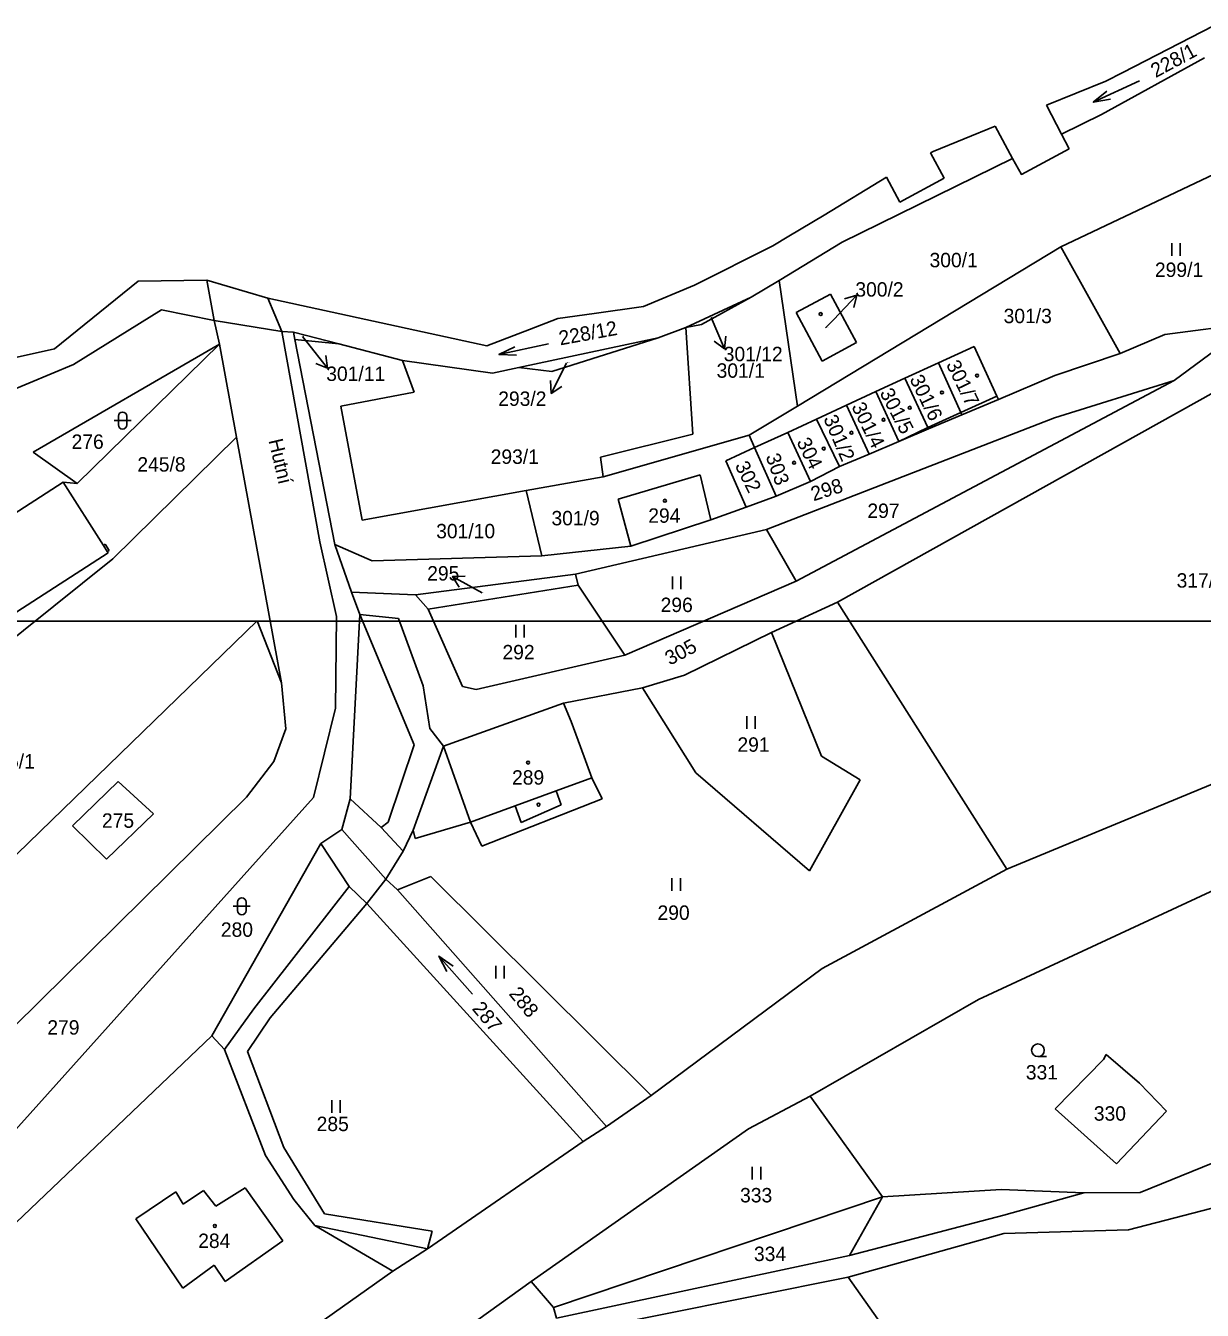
# Model space of a CAD drawing. Extents: x -670359 to -660124, y -978807 to -970072.
# Drawn here: x -669168.2 to -669029.4, y -977081.3 to -976929.7 of the extents above; entities that cross this region are included whole.
import ezdxf

# ---------------------------------------------------------------- set-up
doc = ezdxf.new("R2010")
doc.units = 0
for name, color, linetype in [('Hranice kat_území', 7, 'Continuous'), ('Hranice parcel', 7, 'Continuous'), ('ML1000', 7, 'Continuous'), ('Parcelní čísla', 7, 'Continuous'), ('Pop  PČ popisy', 7, 'Continuous'), ('Vnitřní kresba', 7, 'Continuous'), ('Značky budov', 7, 'Continuous'), ('Značky kultur', 7, 'Continuous')]:
    doc.layers.add(name, color=color, linetype=linetype)

msp = doc.modelspace()

# ---------------------------------------------------------------- linework, layer by layer
at = {"layer": 'Hranice kat_území'}
for p, q in [((-669078.14, -976954.56), (-669073.99, -976952.09)), ((-669080.06, -976955.7), (-669078.14, -976954.56)), ((-669105.41, -976964.3), (-669101.13, -976963.7)), ((-669101.13, -976963.7), (-669095.29, -976962.88)), ((-669108.75, -976965.57), (-669105.41, -976964.3)), ((-669113.78, -976967.49), (-669108.75, -976965.57))]:
    msp.add_line(p, q, dxfattribs=at)
for points in [[(-669038.75, -976935.25), (-669028.05, -976929.74)], [(-669047.75, -976939.13), (-669040.78, -976936.29)], [(-669040.78, -976936.29), (-669038.75, -976935.25)], [(-669045.98, -976942.55), (-669047.75, -976939.13)], [(-669061.14, -976944.57), (-669053.83, -976941.6)], [(-669053.83, -976941.6), (-669051.76, -976945.39)], [(-669045.08, -976944.27), (-669045.98, -976942.55)], [(-669061.46, -976944.75), (-669061.14, -976944.57)], [(-669059.82, -976947.71), (-669061.46, -976944.75)], [(-669051.76, -976945.39), (-669050.73, -976947.28), (-669045.08, -976944.27)], [(-669073.99, -976952.09), (-669066.65, -976947.62)], [(-669066.65, -976947.62), (-669065.07, -976950.57)], [(-669065.07, -976950.57), (-669059.82, -976947.71)], [(-669080.06, -976955.7), (-669089.3, -976960.34)], [(-669164.79, -976967.85), (-669154.91, -976959.88)], [(-669154.91, -976959.88), (-669146.83, -976959.74)], [(-669146.83, -976959.74), (-669139.6, -976961.9)], [(-669095.29, -976962.88), (-669089.3, -976960.34)], [(-669139.6, -976961.9), (-669113.78, -976967.49)], [(-669179.8, -976971.21), (-669164.79, -976967.85)]]:
    msp.add_lwpolyline(points, dxfattribs=at)
at = {"layer": 'Hranice parcel'}
for p, q in [((-669088.47, -976964.97), (-669082.6, -976961.77)), ((-669077.31, -976963.57), (-669073.26, -976961.4)), ((-669073.26, -976961.4), (-669070.17, -976967.12)), ((-669074.22, -976969.3), (-669077.31, -976963.57)), ((-669090.32, -976965.34), (-669088.47, -976964.97)), ((-669136.43, -976966.77), (-669136.6, -976965.89)), ((-669136.6, -976965.89), (-669131.23, -976967.28)), ((-669131.72, -976990.95), (-669136.43, -976966.77)), ((-669136.43, -976966.77), (-669131.23, -976967.28)), ((-669110.02, -976970.08), (-669093.56, -976966.58)), ((-669093.56, -976966.58), (-669106.11, -976970.54)), ((-669131.23, -976967.28), (-669123.73, -976969.22)), ((-669070.17, -976967.12), (-669074.22, -976969.3)), ((-669113.1, -976970.74), (-669110.02, -976970.08)), ((-669106.11, -976970.54), (-669110.02, -976970.08)), ((-669082.82, -976978.06), (-669077.14, -976974.62)), ((-669100.07, -976982.95), (-669082.82, -976978.06)), ((-669082.82, -976978.06), (-669082.2, -976979.48)), ((-669107.3, -976992.29), (-669109.14, -976984.58))]:
    msp.add_line(p, q, dxfattribs=at)
for points in [[(-669041.28, -976940.23), (-669029.12, -976933.54)], [(-669045.98, -976942.55), (-669041.28, -976940.23)], [(-669051.76, -976945.39), (-669071.87, -976955.29)], [(-669046.09, -976955.82), (-669027.97, -976947.26)], [(-669079.31, -976959.81), (-669071.87, -976955.29)], [(-669077.14, -976974.62), (-669046.09, -976955.82)], [(-669046.09, -976955.82), (-669039.09, -976968.4)], [(-669082.6, -976961.77), (-669079.31, -976959.81)], [(-669079.31, -976959.81), (-669077.14, -976974.62)], [(-669090.32, -976965.34), (-669082.6, -976961.77)], [(-669162.56, -976969.69), (-669152.18, -976963.27)], [(-669152.18, -976963.27), (-669145.96, -976964.5)], [(-669072.41, -976997.75), (-669009.84, -976962.88)], [(-669145.96, -976964.5), (-669137.96, -976965.81)], [(-669145.96, -976964.5), (-669145.33, -976967.31)], [(-669093.56, -976966.58), (-669090.32, -976965.34)], [(-669090.32, -976965.34), (-669089.48, -976977.94)], [(-669033.79, -976966.17), (-669023.54, -976964.84)], [(-669023.54, -976964.84), (-669032.72, -976971.59)], [(-669137.96, -976965.81), (-669136.6, -976965.89)], [(-669137.96, -976965.81), (-669133.48, -976990.62)], [(-669039.09, -976968.4), (-669033.79, -976966.17)], [(-669145.33, -976967.31), (-669167.31, -976980.05)], [(-669145.33, -976967.31), (-669162.12, -976983.74)], [(-669145.33, -976967.31), (-669143.32, -976978.29)], [(-669060.51, -976969.52), (-669056.31, -976967.59)], [(-669056.31, -976967.59), (-669053.63, -976973.43)], [(-669046.78, -976971.02), (-669039.09, -976968.4)], [(-669170.44, -976973.02), (-669162.56, -976969.69)], [(-669123.73, -976969.22), (-669113.1, -976970.74)], [(-669122.37, -976972.97), (-669123.73, -976969.22)], [(-669064.46, -976971.31), (-669060.51, -976969.52)], [(-669060.51, -976969.52), (-669057.87, -976975.36)], [(-669067.91, -976972.91), (-669064.46, -976971.31)], [(-669064.46, -976971.31), (-669061.77, -976977.13)], [(-669046.78, -976971.02), (-669053.44, -976973.83)], [(-669131.02, -976974.63), (-669122.37, -976972.97)], [(-669032.72, -976971.59), (-669077.29, -976995.26)], [(-669067.91, -976972.91), (-669071.36, -976974.5)], [(-669067.91, -976972.91), (-669065.19, -976978.79)], [(-669046.8, -976975.98), (-669032.72, -976971.59)], [(-669074.9, -976976.14), (-669071.36, -976974.5)], [(-669071.36, -976974.5), (-669068.69, -976980.27)], [(-669057.73, -976975.65), (-669053.44, -976973.83)], [(-669053.63, -976973.43), (-669053.44, -976973.83)], [(-669128.51, -976988.07), (-669131.02, -976974.63)], [(-669080.79, -976989.17), (-669046.8, -976975.98)], [(-669061.69, -976977.31), (-669057.73, -976975.65)], [(-669057.87, -976975.36), (-669057.73, -976975.65)], [(-669074.9, -976976.14), (-669078.27, -976977.73)], [(-669072.2, -976981.75), (-669074.9, -976976.14)], [(-669065.19, -976978.79), (-669061.69, -976977.31)], [(-669061.77, -976977.13), (-669061.69, -976977.31)], [(-669157.91, -976992.65), (-669143.32, -976978.29)], [(-669138.02, -977007.25), (-669143.32, -976978.29)], [(-669089.48, -976977.94), (-669100.38, -976980.63)], [(-669078.27, -976977.73), (-669082.2, -976979.48)], [(-669078.27, -976977.73), (-669075.6, -976983.5)], [(-669065.19, -976978.79), (-669068.69, -976980.27)], [(-669167.31, -976980.05), (-669162.12, -976983.74)], [(-669082.2, -976979.48), (-669085.57, -976981.07)], [(-669082.2, -976979.48), (-669079.66, -976985.25)], [(-669072.2, -976981.75), (-669068.69, -976980.27)], [(-669100.38, -976980.63), (-669100.07, -976982.95)], [(-669085.57, -976981.07), (-669083.18, -976986.52)], [(-669075.6, -976983.5), (-669072.2, -976981.75)], [(-669163.76, -976983.58), (-669186.19, -976998.05)], [(-669162.12, -976983.74), (-669163.76, -976983.58)], [(-669159.02, -976991.05), (-669163.76, -976983.58)], [(-669109.14, -976984.58), (-669100.07, -976982.95)], [(-669088.62, -976982.74), (-669098.31, -976985.6)], [(-669087.35, -976988.03), (-669088.62, -976982.74)], [(-669079.66, -976985.25), (-669075.6, -976983.5)], [(-669109.14, -976984.58), (-669128.51, -976988.07)], [(-669098.31, -976985.6), (-669096.81, -976991.12)], [(-669087.35, -976988.03), (-669083.18, -976986.52)], [(-669083.18, -976986.52), (-669079.66, -976985.25)], [(-669096.81, -976991.12), (-669087.35, -976988.03)], [(-669103.31, -976994.46), (-669080.79, -976989.17)], [(-669080.79, -976989.17), (-669077.29, -976995.26)], [(-669158.81, -976990.91), (-669159.02, -976991.05)], [(-669158.35, -976991.63), (-669158.81, -976990.91)], [(-669133.48, -976990.62), (-669131.51, -976999.43)], [(-669131.72, -976990.95), (-669127.32, -976992.88)], [(-669131.72, -976990.95), (-669129.74, -976996.55)], [(-669107.3, -976992.29), (-669096.81, -976991.12)], [(-669193.15, -977020.88), (-669157.91, -976992.65)], [(-669190.83, -977012.82), (-669158.45, -976991.93)], [(-669158.56, -976991.77), (-669158.35, -976991.63)], [(-669158.45, -976991.93), (-669158.56, -976991.77)], [(-669127.32, -976992.88), (-669107.3, -976992.29)], [(-669122.21, -976996.89), (-669103.31, -976994.46)], [(-669120.69, -976998.58), (-669102.99, -976995.75)], [(-669103.31, -976994.46), (-669102.99, -976995.75)], [(-669102.99, -976995.75), (-669097.49, -977004)], [(-669077.29, -976995.26), (-669097.49, -977004)], [(-669129.74, -976996.55), (-669128.78, -976999.19)], [(-669122.21, -976996.89), (-669129.74, -976996.55)], [(-669120.69, -976998.58), (-669122.21, -976996.89)], [(-669116.64, -977007.71), (-669120.69, -976998.58)], [(-669080.19, -977001.33), (-669072.41, -976997.75)], [(-669072.41, -976997.75), (-669052.45, -977029.26)], [(-669131.51, -976999.43), (-669131.62, -977010.23)], [(-669128.78, -976999.19), (-669129.9, -977020.95)], [(-669128.78, -976999.19), (-669124.22, -976999.69)], [(-669124.22, -976999.69), (-669121.29, -977007.62)], [(-669090.46, -977006.34), (-669080.19, -977001.33)], [(-669074.31, -977015.91), (-669080.19, -977001.33)], [(-669097.49, -977004), (-669115.04, -977008.03)], [(-669095.42, -977007.85), (-669090.46, -977006.34)], [(-669138.02, -977007.25), (-669137.48, -977012.69)], [(-669121.29, -977007.62), (-669120.5, -977012.66)], [(-669115.04, -977008.03), (-669116.64, -977007.71)], [(-669104.72, -977009.66), (-669095.42, -977007.85)], [(-669095.42, -977007.85), (-669089.13, -977017.87)], [(-669131.62, -977010.23), (-669134.22, -977020.78)], [(-669118.91, -977014.74), (-669104.72, -977009.66)], [(-669103.85, -977011.82), (-669104.72, -977009.66)], [(-669102.73, -977014.79), (-669103.85, -977011.82)], [(-669137.48, -977012.69), (-669138.93, -977016.53)], [(-669120.5, -977012.66), (-669118.91, -977014.74)], [(-669052.45, -977029.26), (-669012.17, -977012.56)], [(-669101.39, -977018.47), (-669102.73, -977014.79)], [(-669138.93, -977016.53), (-669142.15, -977020.76)], [(-669069.76, -977018.72), (-669074.31, -977015.91)], [(-669100.19, -977020.96), (-669101.39, -977018.47)], [(-669089.13, -977017.87), (-669075.72, -977029.42)], [(-669162.66, -977024.14), (-669157.27, -977018.88)], [(-669157.27, -977018.88), (-669153.12, -977022.73)], [(-669075.72, -977029.42), (-669069.76, -977018.72)], [(-669142.15, -977020.76), (-669200.15, -977077.96)], [(-669134.22, -977020.78), (-669175.21, -977066.43)], [(-669129.9, -977020.95), (-669130.87, -977024.55)], [(-669129.9, -977020.95), (-669126.23, -977024.32)], [(-669114.38, -977026.52), (-669100.19, -977020.96)], [(-669153.12, -977022.73), (-669158.67, -977028.07)], [(-669006.72, -977021.8), (-669055.8, -977044.62)], [(-669158.67, -977028.07), (-669162.66, -977024.14)], [(-669130.87, -977024.55), (-669133.36, -977026.22)], [(-669130.87, -977024.55), (-669125.69, -977030.41)], [(-669126.23, -977024.32), (-669123.67, -977027.13)], [(-669122.23, -977025.62), (-669115.73, -977023.71)], [(-669115.73, -977023.71), (-669114.38, -977026.52)], [(-669123.67, -977027.13), (-669122.46, -977024.65)], [(-669122.46, -977024.65), (-669122.23, -977025.62)], [(-669133.36, -977026.22), (-669146.24, -977048.91)], [(-669133.36, -977026.22), (-669130.01, -977031.27)], [(-669125.69, -977030.41), (-669124.33, -977031.69)], [(-669124.33, -977031.69), (-669120.4, -977030.1)], [(-669120.4, -977030.1), (-669094.39, -977055.94)], [(-669074.21, -977040.95), (-669052.45, -977029.26)], [(-669130.01, -977031.27), (-669127.94, -977033.28)], [(-669124.33, -977031.69), (-669099.68, -977059.6)], [(-669127.94, -977033.28), (-669102.41, -977061.35)], [(-669094.39, -977055.94), (-669074.21, -977040.95)], [(-669055.8, -977044.62), (-669075.65, -977056.03)], [(-669146.24, -977048.91), (-669170.18, -977071.73)], [(-669046.75, -977057.51), (-669041.05, -977051.68)], [(-669040.72, -977051.12), (-669041.05, -977051.68)], [(-669040.72, -977051.12), (-669036.81, -977054.49)], [(-669033.62, -977057.78), (-669036.81, -977054.49)], [(-669099.68, -977059.6), (-669094.39, -977055.94)], [(-669075.65, -977056.03), (-669082.91, -977059.89)], [(-669067.09, -977067.91), (-669075.65, -977056.03)], [(-669039.49, -977064.01), (-669046.75, -977057.51)], [(-669033.62, -977057.78), (-669039.49, -977064.01)], [(-669010.88, -977056.89), (-669036.7, -977067.38)], [(-669082.91, -977059.89), (-669108.55, -977077.9)], [(-669102.41, -977061.35), (-669099.68, -977059.6)], [(-669120.79, -977074.02), (-669102.41, -977061.35)], [(-669145.75, -977068.99), (-669142.3, -977066.84)], [(-669142.3, -977066.84), (-669137.84, -977073.1)], [(-669155.2, -977070.49), (-669150.47, -977067.3)], [(-669150.47, -977067.3), (-669149.59, -977068.74)], [(-669149.59, -977068.74), (-669147.19, -977067.15)], [(-669147.19, -977067.15), (-669145.75, -977068.99)], [(-669067.09, -977067.91), (-669105.92, -977080.95)], [(-669067.09, -977067.91), (-669070.99, -977074.8)], [(-669053.11, -977067.01), (-669067.09, -977067.91)], [(-669043.34, -977067.44), (-669053.11, -977067.01)], [(-669036.7, -977067.38), (-669043.34, -977067.44)], [(-669023.97, -977068.13), (-669038.07, -977071.77)], [(-669149.63, -977078.66), (-669155.2, -977070.49)], [(-669052.81, -977072.21), (-669071.17, -977077.39)], [(-669038.07, -977071.77), (-669052.81, -977072.21)], [(-669137.84, -977073.1), (-669144.66, -977077.88)], [(-669124.88, -977076.65), (-669120.79, -977074.02)], [(-669145.94, -977075.95), (-669149.63, -977078.66)], [(-669144.66, -977077.88), (-669145.94, -977075.95)], [(-669070.99, -977074.8), (-669105.55, -977082.22)], [(-669147.03, -977092.35), (-669124.88, -977076.65)], [(-669071.17, -977077.39), (-669105.25, -977084.23)], [(-669071.17, -977077.39), (-669051.32, -977105.5)], [(-669108.55, -977077.9), (-669116.1, -977083.32)], [(-669105.92, -977080.95), (-669108.55, -977077.9)], [(-669105.55, -977082.22), (-669105.92, -977080.95)]]:
    msp.add_lwpolyline(points, dxfattribs=at)
at = {"layer": 'ML1000'}
msp.add_lwpolyline([(-668750, -977000), (-668750, -977500), (-669375, -977500), (-669375, -977000)], close=True, dxfattribs=at)
at = {"layer": 'Parcelní čísla'}
for p, q in [((-669071.58, -976961.95), (-669070.14, -976961.52)), ((-669073.82, -976965.38), (-669072.9, -976964.42)), ((-669135.51, -976966.42), (-669135.05, -976967)), ((-669085.57, -976966.36), (-669085.75, -976967.85)), ((-669132.79, -976968.65), (-669132.57, -976970.14)), ((-669104.93, -976972.29), (-669106.18, -976973.11)), ((-669117.06, -976995.99), (-669117.83, -976994.71))]:
    msp.add_line(p, q, dxfattribs=at)
for points in [[(-669072.9, -976964.42), (-669070.14, -976961.52), (-669070.5, -976962.98)], [(-669087.32, -976964.17), (-669085.75, -976967.85), (-669086.95, -976966.95)], [(-669135.05, -976967), (-669132.57, -976970.14), (-669133.96, -976969.58)], [(-669104.38, -976969.54), (-669106.18, -976973.11), (-669106.27, -976971.61)], [(-669114.33, -976996.64), (-669117.83, -976994.71), (-669116.33, -976994.68)]]:
    msp.add_lwpolyline(points, dxfattribs=at)
at = {"layer": 'Vnitřní kresba'}
for points in [[(-669145.96, -976964.5), (-669146.83, -976959.74)], [(-669139.6, -976961.9), (-669137.96, -976965.81)], [(-669057.87, -976975.36), (-669053.63, -976973.43)], [(-669061.77, -976977.13), (-669057.87, -976975.36)], [(-669065.19, -976978.79), (-669061.77, -976977.13)], [(-669159.02, -976991.05), (-669158.56, -976991.77)], [(-669177.34, -977035.3), (-669140.88, -976999.96)], [(-669140.88, -976999.96), (-669138.02, -977007.25)], [(-669128.78, -976999.19), (-669122.35, -977014.57)], [(-669122.35, -977014.57), (-669125.42, -977023.69)], [(-669122.46, -977024.65), (-669118.91, -977014.74)], [(-669118.91, -977014.74), (-669115.73, -977023.71)], [(-669105.6, -977020.01), (-669101.39, -977018.47)], [(-669110.44, -977021.78), (-669105.6, -977020.01)], [(-669105, -977021.66), (-669105.6, -977020.01)], [(-669115.73, -977023.71), (-669110.44, -977021.78)], [(-669110.44, -977021.78), (-669109.73, -977023.73)], [(-669109.73, -977023.73), (-669105, -977021.66)], [(-669125.42, -977023.69), (-669126.23, -977024.32)], [(-669125.69, -977030.41), (-669123.67, -977027.13)], [(-669127.94, -977033.28), (-669125.69, -977030.41)], [(-669130.01, -977031.27), (-669141.27, -977045.72)], [(-669127.94, -977033.28), (-669139.35, -977046.77)], [(-669141.27, -977045.72), (-669144.73, -977050.52)], [(-669139.35, -977046.77), (-669142.01, -977050.76)], [(-669144.73, -977050.52), (-669146.24, -977048.91)], [(-669139.89, -977063.01), (-669144.73, -977050.52)], [(-669142.01, -977050.76), (-669137.72, -977062.06)], [(-669137.72, -977062.06), (-669132.94, -977069.91)], [(-669136.54, -977068.22), (-669139.89, -977063.01)], [(-669134.07, -977071.27), (-669136.54, -977068.22)], [(-669052.8, -977070.05), (-669043.34, -977067.44)], [(-669132.94, -977069.91), (-669120.22, -977071.95)], [(-669124.88, -977076.65), (-669134.07, -977071.27)], [(-669120.79, -977074.02), (-669134.07, -977071.27)], [(-669070.99, -977074.8), (-669052.8, -977070.05)], [(-669120.22, -977071.95), (-669120.79, -977074.02)]]:
    msp.add_lwpolyline(points, dxfattribs=at)
at = {"layer": 'Značky budov'}
for centre in [(-669074.4, -976963.76), (-669055.95, -976971.01), (-669060.09, -976973.01), (-669066.99, -976976.23), (-669063.89, -976974.81), (-669070.77, -976977.76), (-669074.04, -976979.62), (-669077.54, -976981.3), (-669092.78, -976985.78), (-669108.92, -977016.67), (-669145.87, -977071.33)]:
    msp.add_circle(centre, 0.175, dxfattribs=at)
at = {"layer": 'Značky kultur'}
for p, q in [((-669036.8, -976936.26), (-669042.24, -976938.78)), ((-669032.98, -976955.39), (-669032.98, -976956.89)), ((-669031.98, -976956.89), (-669031.98, -976955.39)), ((-669106.49, -976967.26), (-669112.35, -976968.54)), ((-669157.25, -976975.82), (-669157.25, -976976.82)), ((-669156.25, -976975.82), (-669156.25, -976976.82)), ((-669157.75, -976976.32), (-669155.75, -976976.32)), ((-669091.89, -976994.71), (-669091.89, -976996.21)), ((-669090.89, -976996.21), (-669090.89, -976994.71)), ((-669110.37, -977000.43), (-669110.37, -977001.93)), ((-669109.37, -977001.93), (-669109.37, -977000.43)), ((-669083.11, -977011.19), (-669083.11, -977012.69)), ((-669082.11, -977012.69), (-669082.11, -977011.19)), ((-669091.95, -977030.29), (-669091.95, -977031.79)), ((-669090.95, -977031.79), (-669090.95, -977030.29)), ((-669143.69, -977033.62), (-669141.69, -977033.62)), ((-669143.19, -977033.12), (-669143.19, -977034.12)), ((-669142.19, -977033.12), (-669142.19, -977034.12)), ((-669115.46, -977044), (-669119.44, -977039.5)), ((-669112.73, -977040.64), (-669112.73, -977042.14)), ((-669111.73, -977042.14), (-669111.73, -977040.64)), ((-669048.77, -977051.35), (-669047.77, -977051.35)), ((-669132.07, -977056.48), (-669132.07, -977057.98)), ((-669131.07, -977057.98), (-669131.07, -977056.48)), ((-669082.48, -977064.35), (-669082.48, -977065.85)), ((-669081.48, -977065.85), (-669081.48, -977064.35))]:
    msp.add_line(p, q, dxfattribs=at)
for points in [[(-669040.22, -976938.39), (-669042.24, -976938.78), (-669040.64, -976937.48)], [(-669110.29, -976968.6), (-669112.35, -976968.54), (-669110.5, -976967.63)], [(-669118.49, -977041.33), (-669119.44, -977039.5), (-669117.74, -977040.67)]]:
    msp.add_lwpolyline(points, dxfattribs=at)
for centre, radius in [((-669074.4, -976963.76), 0.175), ((-669055.95, -976971.01), 0.175), ((-669060.09, -976973.01), 0.175), ((-669066.99, -976976.23), 0.175), ((-669063.89, -976974.81), 0.175), ((-669070.77, -976977.76), 0.175), ((-669074.04, -976979.62), 0.175), ((-669077.54, -976981.3), 0.175), ((-669092.78, -976985.78), 0.175), ((-669108.92, -977016.67), 0.175), ((-669107.69, -977021.63), 0.175), ((-669048.77, -977050.6), 0.75), ((-669145.87, -977071.33), 0.175)]:
    msp.add_circle(centre, radius, dxfattribs=at)
for centre, start, end in [((-669156.75, -976975.82), 0, 180), ((-669156.75, -976976.82), 180, 0), ((-669142.69, -977033.12), 0, 180), ((-669142.69, -977034.12), 180, 0)]:
    msp.add_arc(centre, 0.5, start, end, dxfattribs=at)

# ---------------------------------------------------------------- texts
at = {"layer": 'Parcelní čísla'}
for s, rotation, p in [('228/1', 28.4006, (-669034.88, -976935.93)), ('228/12', 10.4375, (-669105.12, -976967.46)), ('301/7', 295.9423, (-669059.64, -976969.69)), ('301/6', 295.8253, (-669063.95, -976971.41)), ('301/5', 297.527, (-669067.48, -976973.04)), ('301/4', 296.3814, (-669070.81, -976974.67)), ('301/2', 293.1986, (-669074.11, -976976.07)), ('304', 295.7873, (-669077.28, -976978.83)), ('303', 289.4931, (-669080.91, -976980.54)), ('302', 296.5651, (-669084.56, -976981.62)), ('298', 17.7538, (-669075.24, -976985.85)), ('305', 27.8803, (-669092.2, -977005.25)), ('288', 309.2576, (-669111.26, -977043.97)), ('287', 310.2644, (-669115.61, -977045.73))]:
    msp.add_text(s, height=1.7, rotation=rotation, dxfattribs=at).set_placement(p)
for s, height, p in [('300/1', 1.7, (-669061.56, -976958.24)), ('299/1', 1.7, (-669034.97, -976959.38)), ('300/2', 1.7, (-669070.31, -976961.7)), ('301/3', 1.7, (-669052.82, -976964.83)), ('301/12', 0.1, (-669087.32, -976964.17)), ('300/2', 0.1, (-669073.82, -976965.38)), ('301/11', 0.1, (-669135.51, -976966.42)), ('301/12', 1.7, (-669085.84, -976969.32)), ('301/11', 1.7, (-669132.73, -976971.65)), ('293/2', 0.1, (-669104.37, -976969.52)), ('301/1', 1.7, (-669086.68, -976971.27)), ('293/2', 1.7, (-669112.44, -976974.59)), ('276', 1.7, (-669162.77, -976979.66)), ('245/8', 1.7, (-669155.01, -976982.34)), ('293/1', 1.7, (-669113.33, -976981.43)), ('294', 1.7, (-669094.74, -976988.38)), ('297', 1.7, (-669068.89, -976987.81)), ('301/9', 1.7, (-669106.16, -976988.68)), ('301/10', 1.7, (-669119.76, -976990.21)), ('295', 1.7, (-669120.82, -976995.19)), ('317/4', 1.7, (-669032.41, -976996.03)), ('295', 0.1, (-669114.33, -976996.64)), ('296', 1.7, (-669093.28, -976998.91)), ('292', 1.7, (-669111.94, -977004.49)), ('291', 1.7, (-669084.22, -977015.39)), ('245/1', 1.7, (-669172.8, -977017.37)), ('289', 1.7, (-669110.81, -977019.27)), ('275', 1.7, (-669159.19, -977024.36)), ('290', 1.7, (-669093.65, -977035.22)), ('280', 1.7, (-669145.16, -977037.22)), ('279', 1.7, (-669165.63, -977048.76)), ('331', 1.7, (-669050.2, -977054.05)), ('330', 1.7, (-669042.18, -977058.91)), ('285', 1.7, (-669133.86, -977060.14)), ('333', 1.7, (-669083.91, -977068.55)), ('284', 1.7, (-669147.83, -977073.93)), ('334', 1.7, (-669082.27, -977075.47))]:
    msp.add_text(s, height=height, dxfattribs=at).set_placement(p)
at = {"layer": 'Pop  PČ popisy'}
msp.add_text('Hutní', height=1.7, rotation=283.1232, dxfattribs=at).set_placement((-669139.55, -976978.67))

doc.saveas('drawing.dxf')
